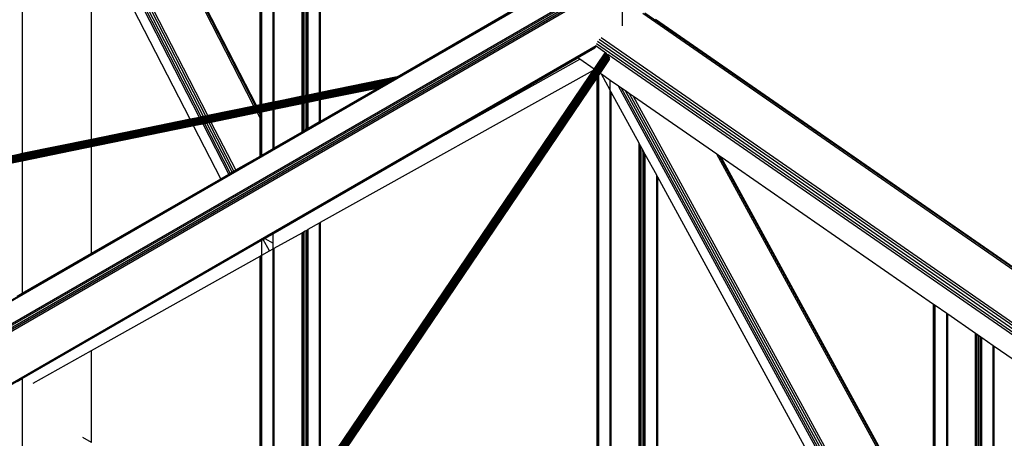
# Model space of a CAD drawing. Header units: millimetres. Extents: x 10 to 1250, y -62 to 528.
# Tile 552 of 656: x 600.601 to 602.217, y 512.831 to 513.518. Entities that reach past the tile are written whole.
import ezdxf

# ---------------------------------------------------------------- set-up
doc = ezdxf.new("R2010")
doc.units = ezdxf.units.MM
doc.header["$LTSCALE"] = 0.05

msp = doc.modelspace()

# ---------------------------------------------------------------- linework, layer by layer
at = {"color": 8}
for p, q in [((600.6055, 514.1237), (600.6055, 513.298)), ((600.9857, 513.3759), (600.6946, 513.9421)), ((600.9883, 513.3765), (600.6972, 513.9427)), ((600.9101, 513.3604), (600.6301, 513.9049)), ((600.8964, 513.3576), (600.6233, 513.8888)), ((600.8992, 513.3582), (600.6238, 513.8937)), ((600.9028, 513.3589), (600.6253, 513.8985)), ((600.9066, 513.3597), (600.6275, 513.9024)), ((600.9897, 513.3768), (600.7192, 513.9028)), ((600.9956, 513.378), (600.9956, 513.8165)), ((600.9963, 513.3781), (600.9963, 513.816)), ((600.998, 513.3785), (600.998, 513.8148)), ((600.9984, 513.3785), (600.9984, 513.8146)), ((601.0171, 513.3824), (601.0171, 513.8016)), ((601.0188, 513.3827), (601.0188, 513.8004)), ((601.0646, 513.3921), (601.0646, 513.7687)), ((601.0669, 513.3926), (601.0669, 513.7671)), ((601.0697, 513.3932), (601.0697, 513.7652)), ((601.0724, 513.3937), (601.0724, 513.7633)), ((601.0733, 513.3939), (601.0733, 513.7626)), ((601.0748, 513.3942), (601.0748, 513.7616)), ((601.0934, 513.398), (601.0934, 513.7487)), ((601.0951, 513.3984), (601.0951, 513.7475)), ((600.7192, 513.3213), (600.7192, 513.6689)), ((600.8809, 513.3544), (600.7192, 513.6689)), ((599.4212, 512.3845), (601.5506, 513.6139)), ((599.4228, 512.3836), (601.5525, 513.6132)), ((599.4549, 512.3651), (601.5846, 513.5947)), ((599.4572, 512.3637), (601.5866, 513.5931)), ((599.46, 512.3621), (601.5883, 513.5908)), ((599.4628, 512.3605), (601.5894, 513.5883)), ((599.4652, 512.3591), (601.5898, 513.5857)), ((601.5898, 513.5857), (601.5898, 513.5079)), ((601.2208, 513.4241), (601.4068, 513.5316)), ((602.6285, 512.8319), (601.6241, 513.5278)), ((602.6311, 512.8334), (601.6272, 513.5288)), ((602.6321, 512.834), (601.6446, 513.5181)), ((602.5562, 512.7901), (601.5524, 513.4856)), ((602.5599, 512.7922), (601.5555, 513.4881)), ((599.5397, 512.3161), (601.5476, 513.4753)), ((599.5413, 512.3152), (601.547, 513.4731)), ((601.5171, 513.4552), (601.5459, 513.4718)), ((601.5647, 513.4621), (601.5472, 513.4742)), ((602.5478, 512.7853), (601.548, 513.478)), ((602.552, 512.7877), (601.5497, 513.4821)), ((600.8062, 512.3462), (601.5613, 513.4621)), ((600.8064, 512.3462), (601.5616, 513.4624)), ((600.8067, 512.3463), (601.562, 513.4625)), ((600.8072, 512.3464), (601.5625, 513.4626)), ((600.8077, 512.3464), (601.563, 513.4626)), ((600.8083, 512.3463), (601.5635, 513.4625)), ((600.8088, 512.3461), (601.5641, 513.4624)), ((600.8094, 512.3459), (601.5647, 513.4621)), ((600.81, 512.3455), (601.5653, 513.4618)), ((600.8111, 512.3459), (601.5658, 513.4613)), ((600.8125, 512.3467), (601.5664, 513.4608)), ((600.8138, 512.3473), (601.5669, 513.4603)), ((600.8151, 512.3478), (601.5674, 513.4597)), ((600.8162, 512.3482), (601.5679, 513.4591)), ((600.8173, 512.3485), (601.5683, 513.4584)), ((600.8183, 512.3487), (601.5687, 513.4577)), ((600.8192, 512.3488), (601.569, 513.457)), ((600.82, 512.349), (601.5692, 513.4563)), ((600.8208, 512.3492), (601.5694, 513.4556)), ((600.8214, 512.3493), (601.5695, 513.4549)), ((600.8219, 512.3494), (601.5696, 513.4543)), ((600.8224, 512.3495), (601.5695, 513.4537)), ((600.8227, 512.3496), (601.5694, 513.4532)), ((601.3004, 513.3301), (601.5164, 513.4548)), ((601.3004, 513.3301), (601.5204, 513.4529)), ((601.5164, 513.4548), (601.5171, 513.4552)), ((601.5204, 513.4529), (601.5171, 513.4552)), ((601.5439, 513.4366), (601.5204, 513.4529)), ((601.5439, 513.4366), (601.5609, 513.4618)), ((601.5538, 513.4298), (601.569, 513.4523)), ((601.5661, 513.4611), (601.5664, 513.4608)), ((602.5444, 512.7833), (601.5664, 513.4608)), ((601.569, 513.4523), (601.5692, 513.4527)), ((601.543, 513.4352), (601.5439, 513.4366)), ((601.2169, 513.4219), (599.7043, 513.1117)), ((601.2155, 513.4211), (599.7049, 513.1113)), ((601.2138, 513.4201), (599.7055, 513.1108)), ((601.2181, 513.4226), (599.7061, 513.1125)), ((601.2192, 513.4232), (599.7074, 513.1132)), ((601.2199, 513.4237), (599.7087, 513.1138)), ((601.2205, 513.424), (599.71, 513.1142)), ((601.0951, 513.1854), (601.543, 513.4352)), ((601.0951, 512.7734), (601.543, 513.4352)), ((601.2208, 513.4241), (601.0951, 513.3984)), ((601.0951, 512.752), (601.5488, 513.4225)), ((601.2121, 513.4191), (601.2138, 513.4201)), ((601.2138, 513.4201), (601.2155, 513.4211)), ((601.2155, 513.4211), (601.2169, 513.4219)), ((601.2169, 513.4219), (601.2181, 513.4226)), ((601.2181, 513.4226), (601.2192, 513.4232)), ((601.2192, 513.4232), (601.2199, 513.4237)), ((601.2199, 513.4237), (601.2205, 513.424)), ((601.2205, 513.424), (601.2208, 513.4241)), ((601.5488, 513.4225), (601.5495, 513.4235)), ((601.5488, 512.4983), (601.5488, 513.4225)), ((601.5495, 513.4235), (601.5516, 513.4266)), ((601.5495, 512.4984), (601.5495, 513.4235)), ((601.5516, 513.4266), (601.5538, 513.4298)), ((601.5516, 512.4989), (601.5516, 513.4266)), ((601.5561, 513.4282), (601.5538, 513.4298)), ((601.5703, 513.4022), (601.5561, 513.4282)), ((601.5703, 513.4183), (601.5561, 513.4282)), ((601.2121, 513.4191), (599.706, 513.1103)), ((601.2102, 513.418), (599.7065, 513.1097)), ((601.2082, 513.4169), (599.707, 513.109)), ((601.2062, 513.4157), (599.7074, 513.1084)), ((601.1882, 513.4053), (599.7077, 513.1017)), ((601.2041, 513.4145), (599.7078, 513.1077)), ((601.1886, 513.4056), (599.7079, 513.1019)), ((601.2021, 513.4133), (599.7081, 513.107)), ((601.1894, 513.406), (599.7081, 513.1022)), ((601.2, 513.4122), (599.7083, 513.1063)), ((601.1904, 513.4066), (599.7083, 513.1027)), ((601.1981, 513.4111), (599.7085, 513.1056)), ((601.1915, 513.4073), (599.7085, 513.1031)), ((601.1962, 513.41), (599.7086, 513.1049)), ((599.7086, 513.1043), (601.1945, 513.409)), ((601.1929, 513.4081), (599.7086, 513.1037)), ((601.1879, 513.4052), (601.0951, 513.3862)), ((601.0951, 513.3516), (601.1879, 513.4052)), ((601.1879, 513.4052), (601.1882, 513.4053)), ((601.1882, 513.4053), (601.1886, 513.4056)), ((601.1886, 513.4056), (601.1894, 513.406)), ((601.1894, 513.406), (601.1904, 513.4066)), ((601.1904, 513.4066), (601.1915, 513.4073)), ((601.1915, 513.4073), (601.1929, 513.4081)), ((601.1929, 513.4081), (601.1945, 513.409)), ((601.1945, 513.409), (601.1962, 513.41)), ((601.1962, 513.41), (601.1981, 513.4111)), ((601.1981, 513.4111), (601.2, 513.4122)), ((601.2, 513.4122), (601.2021, 513.4133)), ((601.2021, 513.4133), (601.2041, 513.4145)), ((601.2041, 513.4145), (601.2062, 513.4157)), ((601.2062, 513.4157), (601.2082, 513.4169)), ((601.2082, 513.4169), (601.2102, 513.418)), ((601.2102, 513.418), (601.2121, 513.4191)), ((601.5703, 513.4022), (601.5703, 513.4183)), ((601.5841, 513.4088), (601.5703, 513.4183)), ((602.0281, 512.5964), (601.5841, 513.4088)), ((601.589, 513.4053), (601.5841, 513.4088)), ((602.0308, 512.597), (601.589, 513.4053)), ((601.5955, 513.4009), (601.589, 513.4053)), ((601.0646, 513.3921), (601.0188, 513.3827)), ((601.0669, 513.3926), (601.0646, 513.3921)), ((601.0697, 513.3932), (601.0669, 513.3926)), ((601.0724, 513.3937), (601.0697, 513.3932)), ((601.0733, 513.3939), (601.0724, 513.3937)), ((601.0748, 513.3942), (601.0733, 513.3939)), ((601.0934, 513.398), (601.0748, 513.3942)), ((601.0951, 513.3984), (601.0934, 513.398)), ((601.5703, 512.5027), (601.5703, 513.4022)), ((601.572, 513.3991), (601.5703, 513.4022)), ((601.572, 512.503), (601.572, 513.3991)), ((601.6178, 513.3152), (601.572, 513.3991)), ((602.0344, 512.5978), (601.5955, 513.4009)), ((601.6023, 513.3961), (601.5955, 513.4009)), ((602.0383, 512.5985), (601.6023, 513.3961)), ((601.6086, 513.3918), (601.6023, 513.3961)), ((602.0418, 512.5993), (601.6086, 513.3918)), ((601.7452, 513.2972), (601.6086, 513.3918)), ((600.9857, 513.3759), (600.9101, 513.3604)), ((600.9883, 513.3765), (600.9857, 513.3759)), ((600.9897, 513.3768), (600.9883, 513.3765)), ((600.9956, 513.378), (600.9897, 513.3768)), ((600.9963, 513.3781), (600.9956, 513.378)), ((600.998, 513.3785), (600.9963, 513.3781)), ((600.9984, 513.3785), (600.998, 513.3785)), ((601.0171, 513.3824), (600.9984, 513.3785)), ((601.0188, 513.3827), (601.0171, 513.3824)), ((601.0646, 513.3799), (601.0188, 513.3705)), ((601.0669, 513.3804), (601.0646, 513.3799)), ((601.0646, 513.334), (601.0646, 513.3799)), ((601.0697, 513.3809), (601.0669, 513.3804)), ((601.0669, 513.3353), (601.0669, 513.3804)), ((601.0724, 513.3815), (601.0697, 513.3809)), ((601.0697, 513.3369), (601.0697, 513.3809)), ((601.0733, 513.3817), (601.0724, 513.3815)), ((601.0724, 513.3385), (601.0724, 513.3815)), ((601.0748, 513.382), (601.0733, 513.3817)), ((601.0733, 513.339), (601.0733, 513.3817)), ((601.0934, 513.3858), (601.0748, 513.382)), ((601.0748, 513.3398), (601.0748, 513.382)), ((601.0951, 513.3862), (601.0934, 513.3858)), ((601.0934, 513.3506), (601.0934, 513.3858)), ((601.0951, 513.3516), (601.0951, 513.3862)), ((600.8964, 513.3576), (600.8809, 513.3544)), ((600.8992, 513.3582), (600.8964, 513.3576)), ((600.9028, 513.3589), (600.8992, 513.3582)), ((600.9066, 513.3597), (600.9028, 513.3589)), ((600.9101, 513.3604), (600.9066, 513.3597)), ((600.9914, 513.3649), (600.9157, 513.3494)), ((600.994, 513.3654), (600.9914, 513.3649)), ((600.9956, 513.3567), (600.9914, 513.3649)), ((600.9954, 513.3657), (600.994, 513.3654)), ((600.9956, 513.3624), (600.994, 513.3654)), ((600.9956, 513.3653), (600.9954, 513.3657)), ((600.9956, 513.3657), (600.9954, 513.3657)), ((600.9963, 513.3659), (600.9956, 513.3657)), ((600.9956, 513.3653), (600.9956, 513.3657)), ((600.9956, 513.3624), (600.9956, 513.3653)), ((600.9956, 513.3567), (600.9956, 513.3624)), ((600.9956, 513.2941), (600.9956, 513.3567)), ((600.998, 513.3662), (600.9963, 513.3659)), ((600.9963, 513.3639), (600.9963, 513.3659)), ((600.998, 513.3606), (600.9963, 513.3639)), ((600.9963, 513.3609), (600.9963, 513.3639)), ((600.998, 513.3577), (600.9963, 513.3609)), ((600.9963, 513.3553), (600.9963, 513.3609)), ((600.998, 513.3521), (600.9963, 513.3553)), ((600.9963, 513.2945), (600.9963, 513.3553)), ((600.9984, 513.3663), (600.998, 513.3662)), ((600.998, 513.3606), (600.998, 513.3662)), ((600.9984, 513.3598), (600.998, 513.3606)), ((600.998, 513.3577), (600.998, 513.3606)), ((600.9984, 513.3569), (600.998, 513.3577)), ((600.998, 513.3521), (600.998, 513.3577)), ((601.0171, 513.3701), (600.9984, 513.3663)), ((600.9984, 513.3598), (600.9984, 513.3663)), ((600.9984, 513.3569), (600.9984, 513.3598)), ((600.9984, 513.3513), (600.9984, 513.3569)), ((601.0188, 513.3705), (601.0171, 513.3701)), ((601.0171, 513.3065), (601.0171, 513.3701)), ((601.0188, 513.3075), (601.0188, 513.3705)), ((600.8809, 513.3544), (600.7192, 513.3213)), ((600.8866, 513.3434), (600.7192, 513.3091)), ((600.9021, 513.3466), (600.8866, 513.3434)), ((600.9311, 513.2569), (600.8866, 513.3434)), ((600.9049, 513.3471), (600.9021, 513.3466)), ((600.9443, 513.2645), (600.9021, 513.3466)), ((600.9084, 513.3479), (600.9049, 513.3471)), ((600.9467, 513.2659), (600.9049, 513.3471)), ((600.9122, 513.3487), (600.9084, 513.3479)), ((600.9497, 513.2676), (600.9084, 513.3479)), ((600.9157, 513.3494), (600.9122, 513.3487)), ((600.9529, 513.2695), (600.9122, 513.3487)), ((600.9559, 513.2712), (600.9157, 513.3494)), ((600.9984, 513.3513), (600.998, 513.3521)), ((600.998, 513.2955), (600.998, 513.3521)), ((600.9984, 513.2958), (600.9984, 513.3513)), ((601.0724, 513.3385), (601.0733, 513.339)), ((601.0733, 513.339), (601.0748, 513.3398)), ((601.0748, 513.3398), (601.0934, 513.3506)), ((601.0934, 513.3506), (601.0951, 513.3516)), ((601.0171, 513.1665), (601.3004, 513.3301)), ((601.0188, 513.3075), (601.0646, 513.334)), ((601.0646, 513.334), (601.0669, 513.3353)), ((601.0669, 513.3353), (601.0697, 513.3369)), ((601.0697, 513.3369), (601.0724, 513.3385)), ((600.7192, 513.3213), (600.6055, 513.298)), ((600.7192, 513.3091), (600.6055, 513.2857)), ((600.7192, 513.1346), (600.7192, 513.3091)), ((600.9984, 513.2958), (601.0171, 513.3065)), ((601.0171, 513.3065), (601.0188, 513.3075)), ((601.6178, 512.5124), (601.6178, 513.3152)), ((601.6192, 513.3127), (601.6178, 513.3152)), ((601.6192, 512.5127), (601.6192, 513.3127)), ((601.6201, 513.311), (601.6192, 513.3127)), ((601.6201, 512.5129), (601.6201, 513.311)), ((601.6229, 513.3059), (601.6201, 513.311)), ((600.6055, 513.298), (600.5969, 513.2962)), ((600.9559, 513.2712), (600.9956, 513.2941)), ((600.9956, 513.2941), (600.9963, 513.2945)), ((600.9963, 513.2945), (600.998, 513.2955)), ((600.998, 513.2955), (600.9984, 513.2958)), ((601.6229, 512.5135), (601.6229, 513.3059)), ((601.6257, 513.3009), (601.6229, 513.3059)), ((601.6257, 512.514), (601.6257, 513.3009)), ((601.628, 513.2966), (601.6257, 513.3009)), ((601.628, 512.5145), (601.628, 513.2966)), ((601.6467, 513.2625), (601.628, 513.2966)), ((602.1012, 512.6457), (601.7452, 513.2972)), ((601.7499, 513.2939), (601.7452, 513.2972)), ((602.1012, 512.6511), (601.7499, 513.2939)), ((601.7523, 513.2922), (601.7499, 513.2939)), ((602.1012, 512.6539), (601.7523, 513.2922)), ((602.1012, 513.0505), (601.7523, 513.2922)), ((600.6055, 513.2857), (600.5969, 513.284)), ((600.6055, 513.2857), (600.6055, 513.0689)), ((600.9311, 513.2569), (600.9443, 513.2645)), ((600.9443, 513.2645), (600.9467, 513.2659)), ((600.9467, 513.2659), (600.9497, 513.2676)), ((600.9497, 513.2676), (600.9529, 513.2695)), ((600.9529, 513.2695), (600.9559, 513.2712)), ((601.6467, 512.5183), (601.6467, 513.2625)), ((601.6484, 513.2594), (601.6467, 513.2625)), ((601.6484, 512.5187), (601.6484, 513.2594)), ((602.0124, 512.5932), (601.6484, 513.2594)), ((600.7192, 513.1346), (600.9311, 513.2569)), ((601.0748, 513.174), (601.0934, 513.1844)), ((601.0934, 513.1844), (601.0951, 513.1854)), ((601.0934, 512.7709), (601.0934, 513.1844)), ((601.0951, 512.7734), (601.0951, 513.1854)), ((601.0038, 513.1589), (601.0171, 513.1665)), ((601.0171, 513.1513), (601.0171, 513.1665)), ((601.0188, 513.1428), (601.0646, 513.1683)), ((601.0646, 513.1683), (601.0669, 513.1696)), ((601.0646, 512.7282), (601.0646, 513.1683)), ((601.0669, 513.1696), (601.0697, 513.1712)), ((601.0669, 512.7317), (601.0669, 513.1696)), ((601.0697, 513.1712), (601.0724, 513.1727)), ((601.0697, 512.7357), (601.0697, 513.1712)), ((601.0724, 513.1727), (601.0733, 513.1732)), ((601.0724, 512.7398), (601.0724, 513.1727)), ((601.0733, 513.1732), (601.0748, 513.174)), ((601.0733, 512.7412), (601.0733, 513.1732)), ((601.0748, 512.7433), (601.0748, 513.174)), ((600.6233, 512.9392), (600.9984, 513.1558)), ((600.9984, 513.1558), (601.0007, 513.1571)), ((600.9984, 513.1314), (600.9984, 513.1558)), ((601.0007, 513.1571), (601.0038, 513.1589)), ((601.0112, 513.1386), (601.0007, 513.1571)), ((601.0038, 513.1589), (601.0171, 513.1513)), ((601.0171, 513.1418), (601.0171, 513.1513)), ((600.6055, 513.0689), (600.7192, 513.1346)), ((600.7192, 512.9752), (600.9956, 513.1298)), ((600.9956, 513.1298), (600.9963, 513.1302)), ((600.9956, 512.6642), (600.9956, 513.1298)), ((600.9963, 513.1302), (600.998, 513.1312)), ((600.9963, 512.6638), (600.9963, 513.1302)), ((600.998, 513.1312), (600.9984, 513.1314)), ((600.998, 512.6629), (600.998, 513.1312)), ((600.9984, 513.1314), (601.0112, 513.1386)), ((600.9984, 512.6626), (600.9984, 513.1314)), ((601.0112, 513.1386), (601.0171, 513.1418)), ((601.0171, 513.1418), (601.0188, 513.1428)), ((601.0171, 512.658), (601.0171, 513.1418)), ((601.0188, 512.6605), (601.0188, 513.1428)), ((600.5969, 513.0639), (600.6055, 513.0689)), ((602.1012, 512.6539), (602.1012, 513.0505)), ((602.1019, 513.05), (602.1012, 513.0505)), ((602.1019, 512.6526), (602.1019, 513.05)), ((602.1036, 513.0488), (602.1019, 513.05)), ((602.1036, 512.6495), (602.1036, 513.0488)), ((602.104, 513.0486), (602.1036, 513.0488)), ((602.104, 512.6488), (602.104, 513.0486)), ((602.1227, 513.0356), (602.104, 513.0486)), ((602.1227, 512.6158), (602.1227, 513.0356)), ((602.1244, 513.0344), (602.1227, 513.0356)), ((602.1244, 512.6162), (602.1244, 513.0344)), ((602.1702, 513.0027), (602.1244, 513.0344)), ((602.1702, 512.6256), (602.1702, 513.0027)), ((602.1716, 513.0017), (602.1702, 513.0027)), ((602.1716, 512.6258), (602.1716, 513.0017)), ((602.1725, 513.0011), (602.1716, 513.0017)), ((602.1725, 512.626), (602.1725, 513.0011)), ((602.1753, 512.9992), (602.1725, 513.0011)), ((602.1753, 512.6266), (602.1753, 512.9992)), ((602.1781, 512.9973), (602.1753, 512.9992)), ((602.1781, 512.6272), (602.1781, 512.9973)), ((602.179, 512.9966), (602.1781, 512.9973)), ((602.179, 512.6274), (602.179, 512.9966)), ((602.1804, 512.9956), (602.179, 512.9966)), ((602.1804, 512.6276), (602.1804, 512.9956)), ((602.1991, 512.9827), (602.1804, 512.9956)), ((600.6233, 512.9215), (600.7192, 512.9752)), ((600.7192, 512.8238), (600.7192, 512.9752)), ((602.1991, 512.6315), (602.1991, 512.9827)), ((602.2008, 512.9815), (602.1991, 512.9827)), ((602.2008, 512.6318), (602.2008, 512.9815)), ((602.513, 512.7652), (602.2008, 512.9815)), ((600.6055, 512.9289), (600.6233, 512.9392)), ((600.5969, 512.9239), (600.6055, 512.9289)), ((600.6055, 512.9289), (600.6055, 512.3051)), ((600.7192, 512.8238), (600.7048, 512.8321))]:
    msp.add_line(p, q, dxfattribs=at)

doc.saveas('drawing.dxf')
